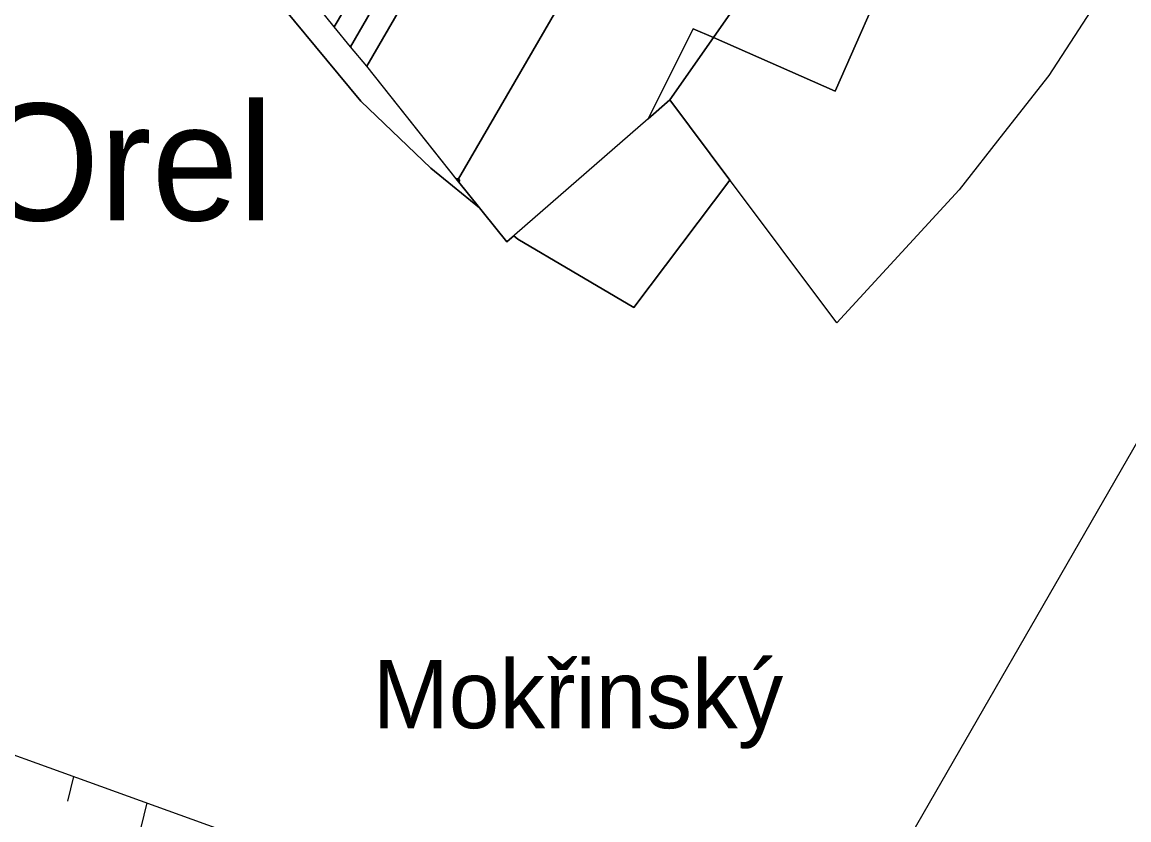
# Model space of a CAD drawing. Extents: x -645676 to -642474, y -1077513 to -1072613.
# Drawn here: x -644003.5 to -643719.5, y -1075082.2 to -1074877.4 of the extents above; entities that cross this region are included whole.
import ezdxf

# ---------------------------------------------------------------- set-up
doc = ezdxf.new("R2010")
doc.units = 0
for name, color, linetype in [('katastr_ln___zem____popis', 7, 'Continuous'), ('KN', 7, 'Continuous'), ('KULTURY_STAV', 7, 'Continuous'), ('Obvod_KP_', 7, 'Continuous'), ('OBVOD_PU', 7, 'Continuous'), ('PLYNOVOD', 7, 'Continuous'), ('SPRAV_HR', 7, 'Continuous'), ('USES_BK_NAVRH', 7, 'Continuous')]:
    doc.layers.add(name, color=color, linetype=linetype)

# ---------------------------------------------------------------- blocks, each defined once
blk = doc.blocks.new('2$1030')
blk.add_line((0, 0), (0, -0.5))

msp = doc.modelspace()

# ---------------------------------------------------------------- linework, layer by layer
at = {"layer": 'KN'}
for points in [[(-643716.17, -1074854.15), (-643740.1, -1074891.11), (-643751.69, -1074905.93), (-643763.07, -1074920.47), (-643794.49, -1074954.62), (-643837.29, -1074897.43), (-643826.13, -1074881.41), (-643794.89, -1074895.14), (-643780.12, -1074861.5), (-643774.78, -1074849.36), (-643770.96, -1074840.67), (-643747.56, -1074787.41), (-643736.66, -1074762.61), (-643749.11, -1074756.69), (-643743.46, -1074746.17), (-643721.72, -1074696.95), (-643705.92, -1074700.23)], [(-643904.23, -1074846.4), (-643923.46, -1074878.69), (-643939.52, -1074858.66)], [(-643805, -1074851.09), (-643826.13, -1074881.41), (-643831.31, -1074879.13), (-643842.84, -1074902.26), (-643879.1, -1074933.84), (-643891.44, -1074918.52), (-643891.43, -1074918.51), (-643891.37, -1074918.45), (-643891.32, -1074918.38), (-643891.28, -1074918.3), (-643891.26, -1074918.22), (-643891.25, -1074918.13), (-643891.26, -1074918.04), (-643891.28, -1074917.96), (-643891.32, -1074917.88), (-643891.37, -1074917.81), (-643891.43, -1074917.75), (-643891.5, -1074917.7), (-643864.75, -1074871.5)], [(-643891.74, -1074918.14), (-643891.75, -1074918.13), (-643891.74, -1074918.12), (-643891.74, -1074918.13), (-643891.74, -1074918.14)]]:
    msp.add_lwpolyline(points, dxfattribs=at)
for points in [[(-643824.42, -1074720.9), (-643881.85, -1074818.98), (-643919.2, -1074883.8), (-643923.46, -1074878.69), (-643904.23, -1074846.4), (-643900.55, -1074840.02), (-643897.92, -1074841.11), (-643889.15, -1074820.23), (-643864.03, -1074776.63), (-643830.01, -1074718.22)], [(-643818.88, -1074723.52), (-643827.62, -1074738.45), (-643854.81, -1074784.69), (-643872.28, -1074815.05), (-643876.02, -1074821.5), (-643881.61, -1074819.03), (-643890.12, -1074837.41), (-643898.36, -1074856.59), (-643896.79, -1074857.29), (-643915.06, -1074888.77), (-643919.2, -1074883.8), (-643881.85, -1074818.98), (-643824.42, -1074720.9)], [(-643780.12, -1074861.5), (-643794.89, -1074895.14), (-643826.13, -1074881.41), (-643805, -1074851.09)], [(-643864.75, -1074871.5), (-643891.5, -1074917.7), (-643891.58, -1074917.66), (-643891.66, -1074917.64), (-643891.75, -1074917.63), (-643891.84, -1074917.64), (-643891.92, -1074917.66), (-643892, -1074917.7), (-643892.06, -1074917.74), (-643915.06, -1074888.77), (-643896.79, -1074857.29)], [(-643826.13, -1074881.41), (-643837.29, -1074897.43), (-643842.84, -1074902.26), (-643831.31, -1074879.13)], [(-643891.5, -1074917.7), (-643891.74, -1074918.12), (-643891.75, -1074918.12), (-643891.76, -1074918.12), (-643892.06, -1074917.74), (-643892, -1074917.7), (-643891.92, -1074917.66), (-643891.84, -1074917.64), (-643891.75, -1074917.63), (-643891.66, -1074917.64), (-643891.58, -1074917.66)], [(-643891.74, -1074918.12), (-643891.75, -1074918.13), (-643891.76, -1074918.12), (-643891.75, -1074918.12)], [(-643891.44, -1074918.52), (-643891.74, -1074918.14), (-643891.74, -1074918.13), (-643891.74, -1074918.12), (-643891.5, -1074917.7), (-643891.43, -1074917.75), (-643891.37, -1074917.81), (-643891.32, -1074917.88), (-643891.28, -1074917.96), (-643891.26, -1074918.04), (-643891.25, -1074918.13), (-643891.26, -1074918.22), (-643891.28, -1074918.3), (-643891.32, -1074918.38), (-643891.37, -1074918.45), (-643891.43, -1074918.51)]]:
    msp.add_lwpolyline(points, close=True, dxfattribs=at)
at = {"layer": 'KULTURY_STAV'}
for points in [[(-643780.12, -1074861.5), (-643794.89, -1074895.14), (-643826.13, -1074881.41), (-643831.31, -1074879.13), (-643842.84, -1074902.26), (-643837.29, -1074897.43), (-643821.89, -1074918), (-643846.54, -1074950.72), (-643862.34, -1074941.38), (-643876.28, -1074933.14), (-643877.32, -1074932.29), (-643879.1, -1074933.84), (-643891.75, -1074918.13), (-643886.1, -1074925.15), (-643893.1, -1074919.45), (-643898.66, -1074914.93), (-643916.56, -1074897.7), (-643945.19, -1074863.11)], [(-643945.19, -1074863.11), (-643916.56, -1074897.7), (-643898.66, -1074914.93), (-643893.1, -1074919.45), (-643886.1, -1074925.15), (-643891.75, -1074918.13), (-643879.1, -1074933.84), (-643877.32, -1074932.29), (-643876.28, -1074933.14), (-643862.34, -1074941.38), (-643846.54, -1074950.72), (-643821.89, -1074918), (-643837.29, -1074897.43), (-643842.84, -1074902.26), (-643831.31, -1074879.13), (-643826.13, -1074881.41), (-643794.89, -1074895.14), (-643780.12, -1074861.5)]]:
    msp.add_lwpolyline(points, dxfattribs=at)
at = {"layer": 'Obvod_KP_'}
msp.add_lwpolyline([(-643716.17, -1074854.15), (-643740.1, -1074891.11), (-643751.69, -1074905.93), (-643763.07, -1074920.47), (-643794.49, -1074954.62), (-643837.29, -1074897.43), (-643842.84, -1074902.26), (-643879.1, -1074933.84), (-643891.75, -1074918.13), (-643915.06, -1074888.77), (-643919.2, -1074883.8), (-643923.46, -1074878.69), (-643939.52, -1074858.66), (-643942.39, -1074855.08), (-643881.02, -1074730.32), (-643894.68, -1074723.99), (-643908.75, -1074717.48), (-643937.42, -1074704.2), (-643970.16, -1074689.04), (-643982.46, -1074710.57), (-643998.79, -1074701.09), (-644001.9, -1074706.23), (-644008.32, -1074716.63)], dxfattribs=at)
at = {"layer": 'OBVOD_PU'}
msp.add_lwpolyline([(-643716.17, -1074854.15), (-643740.1, -1074891.11), (-643751.69, -1074905.93), (-643763.07, -1074920.47), (-643794.49, -1074954.62), (-643837.29, -1074897.43), (-643842.84, -1074902.26), (-643879.1, -1074933.84), (-643891.75, -1074918.13), (-643915.06, -1074888.77), (-643919.2, -1074883.8), (-643923.46, -1074878.69), (-643939.52, -1074858.66), (-643942.39, -1074855.08), (-643881.02, -1074730.32), (-643894.68, -1074723.99), (-643908.75, -1074717.48), (-643937.42, -1074704.2), (-643970.16, -1074689.04), (-643982.46, -1074710.57), (-643998.79, -1074701.09), (-644001.9, -1074706.23), (-644008.32, -1074716.63)], dxfattribs=at)
at = {"layer": 'PLYNOVOD'}
msp.add_lwpolyline([(-643717.01, -1074984.48), (-643783.07, -1075099.35), (-643798.43, -1075125.12)], dxfattribs=at)
at = {"layer": 'USES_BK_NAVRH'}
msp.add_lwpolyline([(-644059.26, -1075087.42), (-644053.78, -1075048.2), (-643952.8, -1075084.61)], dxfattribs=at)

# ---------------------------------------------------------------- block references
at = {"layer": 'USES_BK_NAVRH', "xscale": 12.999999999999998, "yscale": 13.000000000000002, "rotation": -13.88512600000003}
for p in [(-643990.28, -1075071.09), (-643971.47, -1075077.88)]:
    msp.add_blockref('2$1030', p, dxfattribs=at)

# ---------------------------------------------------------------- texts
at = {"layer": 'katastr_ln___zem____popis'}
msp.add_text('Mokřinský', height=17.5, dxfattribs=at).set_placement((-643913.53, -1075058.7))
at = {"layer": 'SPRAV_HR'}
msp.add_text('Orel', height=30, dxfattribs=at).set_placement((-644014.82, -1074928.36))

doc.saveas('drawing.dxf')
